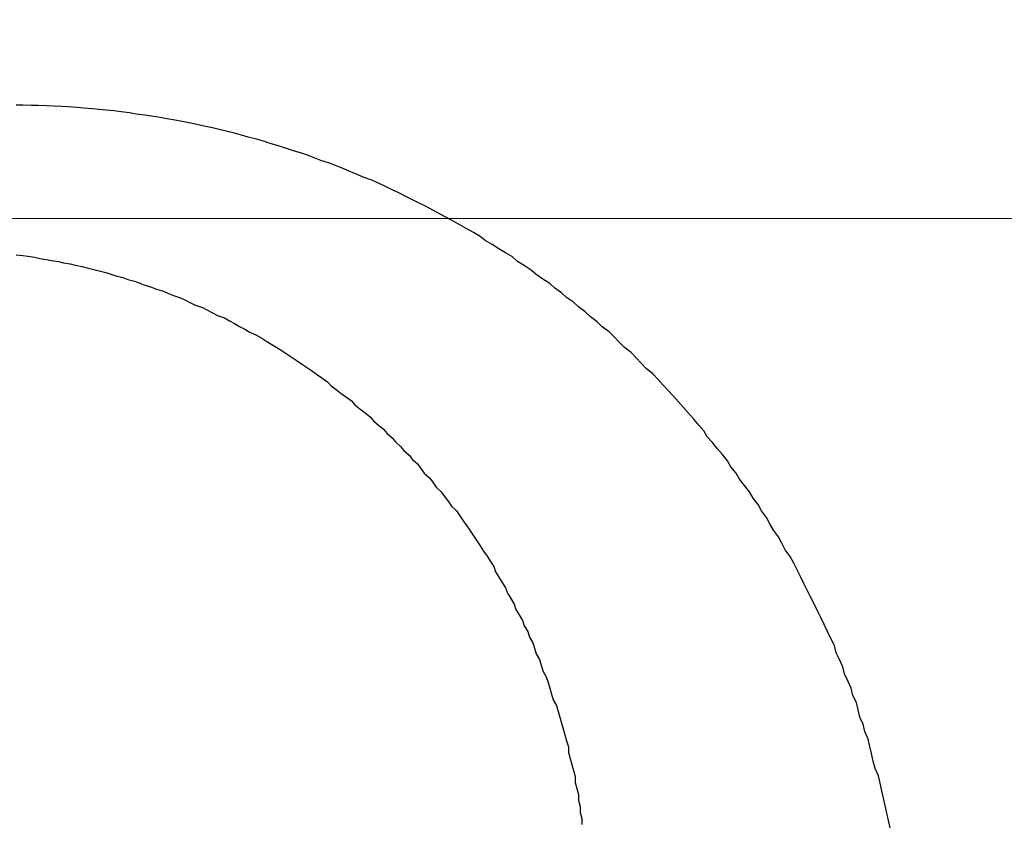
# Model space of a CAD drawing. Header units: millimetres. Extents: x -604189 to 881711, y -381903 to -7297.
# Tile 702 of 1056: x -572290.43 to -572284.62, y -161837.6 to -161832.85. Entities that reach past the tile are written whole.
import ezdxf

# ---------------------------------------------------------------- set-up
doc = ezdxf.new("R2010")
doc.units = ezdxf.units.MM
doc.header["$LTSCALE"] = 100
doc.linetypes.add('0.5_0.5', pattern=[1, 0.5, -0.5])
doc.linetypes.add('ACAD_ISO04W100', pattern=[30.5, 24, -3, 0.5, -3])
doc.layers.get('Defpoints').update_dxf_attribs({"color": 30})
doc.layers.add('OPIS', color=7, linetype='Continuous')
doc.layers.add('strop osie', color=80, linetype='ACAD_ISO04W100', lineweight=5)
doc.styles.get("Standard").update_dxf_attribs({"font": 'romans.shx', "width": 0.5})
doc.dimstyles.new('1 50', dxfattribs={"dimtxt": 150, "dimasz": 80, "dimexe": 1, "dimexo": 1, "dimgap": 20, "dimtad": 1, "dimdec": 0, "dimlfac": 0.1, "dimtxsty": 'Standard', "dimblk": 'ARCHTICK', "dimcen": 200, "dimclrd": 2, "dimadec": 1, "dimazin": 0, "dimtfac": 1, "dimtdec": 0, "dimtmove": 0, "dimatfit": 3, "dimldrblk": 'ARCHTICK', "dimfxl": 120, "dimfxlon": 1, "dimtfill": 1, "dimarcsym": 0})

# ---------------------------------------------------------------- blocks, each defined once
blk = doc.blocks.new('_ArchTick')
at = {"layer": 'strop osie', "color": 0, "const_width": 0.15}
blk.add_lwpolyline([(-0.5, -0.5), (0.5, 0.5)], dxfattribs=at)
blk = doc.blocks.new('*D3294')
at = {"layer": 'Defpoints', "color": 0, "linetype": 'ByBlock', "lineweight": 5, "transparency": 16777216}
for p in [(-595783.1256794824, -159420.3032030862), (-593748.9237513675, -159420.3032030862), (-552118.9352663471, -179940.3025170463)]:
    blk.add_point(p, dxfattribs=at)
at = {"layer": 'OPIS', "color": 0, "linetype": 'Continuous', "lineweight": -2, "transparency": 16777216}
for p, q in [((-595723.1256794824, -159420.3032030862), (-595784.1256794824, -159420.3032030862)), ((-595723.1256794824, -179940.3025170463), (-595784.1256794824, -179940.3025170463))]:
    blk.add_line(p, q, dxfattribs=at)
at = {"layer": 'OPIS', "color": 2, "lineweight": -2, "transparency": 16777216}
blk.add_line((-595783.1256794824, -179940.3025170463), (-595783.1256794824, -159420.3032030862), dxfattribs=at)
at = {"layer": 'OPIS', "color": 2, "linetype": 'ByBlock', "lineweight": -2, "transparency": 16777216, "xscale": 80, "yscale": 80, "zscale": 80}
for p, rotation in [((-595783.1256794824, -159420.3032030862), 90), ((-595783.1256794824, -179940.3025170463), 270)]:
    blk.add_blockref('_ArchTick', p, dxfattribs=dict(at, rotation=rotation))
at = {"layer": 'OPIS', "color": 0, "linetype": 'ByBlock', "lineweight": 13, "transparency": 16777216, "insert": (-595878.1256794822, -169680.302860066), "char_height": 150, "attachment_point": 5, "rotation": 90, "bg_fill": 3, "box_fill_scale": 1.1, "bg_fill_color": 256, "bg_fill_true_color": 13158600, "bg_fill_transparency": 0}
blk.add_mtext('2052', dxfattribs=at)

msp = doc.modelspace()

# ---------------------------------------------------------------- hatches: boundary and pattern name
at = {"layer": 'OPIS', "linetype": 'ByBlock', "lineweight": 9}
h = msp.add_hatch(dxfattribs=at)
h.set_pattern_fill('ANSI37', color=0, scale=120, angle=45)
h.set_pattern_definition([(90, (-306927.9580313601, 32475.80668504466), (-381.0000000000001, 0), []), (180, (-306927.9580313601, 32475.80668504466), (-5.684341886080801e-14, -381), [])])
h.paths.add_polyline_path([(-564958.9143065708, -172987.7848894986), (-564958.9143065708, -172265.2914674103), (-565588.9143065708, -172265.2914415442), (-565588.9143065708, -172265.2914936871), (-565628.9143065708, -172265.2914953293), (-565628.9143065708, -172420.3001867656), (-565928.9143065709, -172420.3001867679), (-565928.9143065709, -172265.2932788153), (-565968.9143065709, -172265.2932771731), (-566598.9143114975, -172265.2932511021), (-566598.9143114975, -172987.7914579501, -0.4142135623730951), (-566255.9776980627, -173330.7280713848, -0.4140519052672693), (-566598.7250230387, -173673.6646325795), (-564960.2012732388, -173673.6557015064, -0.4131148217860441), (-565301.8509200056, -173330.7215029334, -0.4142135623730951)])
h.paths.add_polyline_path([(-563317.8525005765, -172270.2851437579), (-563958.9143016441, -172270.2851174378), (-563958.9143016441, -172270.2851695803), (-563998.9143016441, -172270.2851712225), (-563998.9143016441, -172420.300186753), (-564288.9143065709, -172420.3001867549), (-564288.9143065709, -172265.2914953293), (-564328.9143065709, -172265.2914936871), (-564958.9143065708, -172265.2914676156), (-564958.9143065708, -172987.7848894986, -0.4142135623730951), (-564615.977693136, -173330.7215029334, -0.4140519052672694), (-564958.725018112, -173673.658064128), (-563319.8685791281, -173673.6587586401, -0.412492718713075), (-563660.7891140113, -173330.7280713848, -0.4142135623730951), (-563317.8525005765, -172987.7914579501)])
h.paths.add_polyline_path([(-562443.9214175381, -172420.3001867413), (-562658.9143016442, -172420.3001867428), (-562658.9143016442, -172270.2851712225), (-562698.9143016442, -172270.2851695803), (-563317.8525005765, -172270.2851439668), (-563317.8525005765, -172987.7914579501, -0.4142135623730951), (-562974.9158871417, -173330.7280713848, -0.4140519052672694), (-563317.6632121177, -173673.6646325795), (-562443.920764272, -173685.5043484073)])
h.paths.add_polyline_path([(-562030.3966856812, -172946.8352660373, -0.3302140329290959), (-561835.8206123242, -172684.3399953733, -0.1552679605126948), (-561986.9735190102, -172216.9478224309, -0.443865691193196), (-562283.9735190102, -172485.5944304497), (-562283.9735190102, -172198.9478224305), (-562289.8235190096, -172198.9478224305), (-562289.8235190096, -172161.1478224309), (-562318.9235190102, -172161.1478224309), (-562318.9235190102, -172420.3001867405), (-562443.9214175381, -172420.3001867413), (-562443.9207614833, -173690.9055166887), (-562060.9282369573, -173690.694118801), (-562060.9282369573, -173828.8030188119), (-561442.163021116, -173828.8030188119), (-561440.5975051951, -173828.041360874), (-561440.5975051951, -173828.8030188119), (-560917.6141724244, -173828.8030188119), (-560910.3063683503, -172420.3001867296), (-561118.9235190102, -172420.3001867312), (-561118.9235190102, -172161.1478224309), (-561141.4235190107, -172161.1478224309), (-561141.4235190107, -172207.9478224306), (-561147.2735190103, -172207.9478224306), (-561147.2735190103, -173026.4976973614, -0.1062812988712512), (-561482.372780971, -172966.0638646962, -0.9655282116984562)])
h.paths.add_polyline_path([(-569358.9142444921, -172147.2978563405), (-569368.9142444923, -172147.2978563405), (-569368.9142444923, -172152.2978563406), (-569358.9142444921, -172420.3001867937)], flags=16)
h.paths.add_polyline_path([(-569434.4142444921, -172167.5659421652), (-569436.6843403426, -172167.0367815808, -0.3486230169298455), (-569444.4142444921, -172157.2978563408, -0.4142135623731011), (-569434.4142444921, -172147.2978563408), (-569432.9142444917, -172147.2978563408), (-569432.9142444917, -172137.2978563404), (-569412.9142444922, -172137.2978563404), (-569412.9142444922, -172095.2978563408), (-569358.9142444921, -172095.2978563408), (-569358.9142444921, -172147.2978563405), (-569368.9142444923, -172152.2978563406)], flags=16)
h.paths.add_polyline_path([(-569444.4142444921, -172157.2978563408, -1), (-569424.4142444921, -172157.2978563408, -0.4142135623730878), (-569434.4142444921, -172167.2978563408), (-569434.4142444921, -172167.5659421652), (-569432.1440984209, -172167.0367698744, -0.482995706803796)], flags=16)
h.paths.add_polyline_path([(-570317.7644754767, -172888.1591797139, -1), (-569769.0658939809, -172888.1591797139, -1)], flags=16)
h.paths.add_polyline_path([(-566598.9143114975, -172265.2932508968), (-567228.9143065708, -172265.2932250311), (-567228.9143065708, -172265.2932771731), (-567268.9143065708, -172265.2932788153), (-567268.9143065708, -172420.3001867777), (-567568.9143065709, -172420.30018678), (-567568.9143065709, -172265.2914953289), (-567608.9143065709, -172265.2914936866), (-568238.9143114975, -172265.2914676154), (-568238.9143114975, -172987.7884564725, -0.4142135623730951), (-567895.9776980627, -173330.7250699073, -1), (-568581.8509249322, -173330.7250699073, -0.4142135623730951), (-568238.9143114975, -172987.7884564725), (-568238.9143114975, -172265.2914674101), (-568868.9143065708, -172265.2914415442), (-568868.9143065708, -172265.2914936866), (-568908.9143065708, -172265.2914953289), (-568908.9143065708, -172420.3001867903), (-569233.9140766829, -172420.3001867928), (-569233.913350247, -173827.2149141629), (-569188.9292283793, -173827.1900845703), (-569188.9292968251, -173694.6285150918), (-566598.7250230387, -173673.6646325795, -0.4143752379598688), (-566941.8509249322, -173330.7280713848, -0.4142135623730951), (-566598.9143114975, -172987.7914579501)])
h.paths.add_polyline_path([(-572120.7860790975, -158265.6152838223), (-571320.7905294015, -158262.9468634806), (-571633.0050704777, -158577.2511857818, -0.2970680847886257), (-571469.4556870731, -158828.2310930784, -0.4196947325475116), (-571748.9288537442, -159102.532531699), (-571748.9288537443, -159611.0589532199), (-571275.7133319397, -159611.0589532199), (-571214.4288537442, -159611.0589532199), (-571192.4288537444, -159611.0589532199), (-571148.4288537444, -159611.0589532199), (-571148.4288537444, -159601.0589532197), (-571085.4288537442, -159601.0589532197), (-570335.9416322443, -159605.1090561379), (-570335.9416322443, -159420.3032027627), (-569233.9207890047, -159420.3032027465), (-569233.9214720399, -158097.4441001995), (-574223.9214795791, -158097.4441001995), (-574223.9207965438, -159420.3032028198), (-573158.9288537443, -159420.3032028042), (-573158.9288537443, -159611.0589532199), (-573086.9288537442, -159611.0589532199), (-572477.4288537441, -159612.0718331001), (-572477.4288537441, -159611.0589532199), (-572455.4288537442, -159611.0589532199), (-572411.4288537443, -159611.0589532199), (-572411.4288537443, -159601.0589532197), (-572348.4288537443, -159601.0589532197), (-571748.9288537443, -159603.4504114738), (-571748.9288537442, -159102.532531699, -0.4087535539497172), (-572018.1542685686, -158828.2310930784, -0.3342149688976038), (-571819.7866913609, -158564.6133536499)])
h.paths.add_polyline_path([(-571515.0355093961, -159592.3663121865), (-571515.3385869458, -159252.6665838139), (-571963.1146706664, -159253.0660862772), (-571962.8115931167, -159592.7658146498)], flags=24)
h.paths.add_polyline_path([(-571705.061418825, -158166.8813920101), (-571705.061418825, -157654.1194872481), (-571945.061418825, -157654.1194872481), (-571945.061418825, -158166.8813920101)], flags=9)
h.paths.add_polyline_path([(-563090.3580491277, -172828.2201505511), (-563090.6670786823, -172481.8492106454), (-563538.4431624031, -172482.2487131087), (-563538.1341328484, -172828.6196530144)], flags=9)
h.paths.add_polyline_path([(-561529.7772123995, -172649.9896795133), (-561530.0862419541, -172303.6187396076), (-561977.8623256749, -172304.0182420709), (-561977.5532961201, -172650.3891819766)], flags=25)
h.paths.add_polyline_path([(-561455.9618352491, -173757.5307502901), (-561455.9618352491, -174270.2926550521), (-561215.9618352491, -174270.2926550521), (-561215.9618352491, -173757.5307502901)], flags=9)
h.paths.add_polyline_path([(-569817.1509541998, -172584.6423816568), (-569817.4540317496, -172244.9426532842), (-570265.2301154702, -172245.3421557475), (-570264.9270379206, -172585.0418841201)], flags=24)
h.paths.add_polyline_path([(-570193.4151847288, -172731.4925130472), (-570193.4151847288, -173044.8258463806), (-569893.4151847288, -173044.8258463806), (-569893.4151847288, -172731.4925130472)], flags=8)
h.paths.add_polyline_path([(-570746.5628032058, -173757.5307502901), (-570746.5628032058, -174270.2926550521), (-570506.5628032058, -174270.2926550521), (-570506.5628032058, -173757.5307502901)], flags=9)
h.paths.add_polyline_path([(-570778.7826448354, -172791.6893182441), (-570246.6397876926, -172791.6893182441), (-570246.6397876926, -172566.6893182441), (-570778.7826448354, -172566.6893182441)], flags=24)
h.paths.add_polyline_path([(-572214.9647182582, -173241.7514042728), (-569885.6790039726, -173241.7514042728), (-569885.6790039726, -172973.8942614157), (-572214.9647182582, -172973.8942614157)], flags=24)
edge = h.paths.add_edge_path()
edge.add_line((-569358.9141799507, -172220.2973132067), (-569358.9142444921, -171970.3001866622))
edge.add_line((-569358.9142444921, -171970.3001866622), (-572181.9014659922, -171970.3001866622))
edge.add_line((-572181.9014659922, -171970.3001866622), (-572181.9014659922, -172095.2978563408))
edge.add_line((-572181.9014659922, -172095.2978563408), (-572109.9014659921, -172095.2978563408))
edge.add_line((-572109.901465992, -172095.2978563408), (-572048.6169877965, -172095.2978563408))
edge.add_line((-572048.6169877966, -172095.2978563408), (-571561.6859441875, -172095.2978563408))
edge.add_line((-571561.6859441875, -172095.2978563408), (-571500.401465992, -172095.2978563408))
edge.add_line((-571500.401465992, -172095.2978563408), (-571478.4014659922, -172095.2978563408))
edge.add_line((-571478.4014659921, -172095.2978563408), (-571456.4014659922, -172095.2978563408))
edge.add_line((-571456.4014659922, -172095.2978563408), (-571395.116987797, -172095.2978563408))
edge.add_line((-571395.1169877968, -172095.2978563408), (-570908.1987226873, -172095.2978563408))
edge.add_line((-570908.1987226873, -172095.2978563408), (-570846.9142444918, -172095.2978563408))
edge.add_line((-570846.9142444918, -172095.2978563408), (-570774.9142444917, -172095.2978563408))
edge.add_line((-570774.9142444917, -172095.2978563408), (-570728.914244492, -172095.2978563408))
edge.add_line((-570728.914244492, -172095.2978563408), (-570728.914244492, -172085.2978563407))
edge.add_line((-570728.914244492, -172085.2978563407), (-570665.9142444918, -172085.2978563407))
edge.add_line((-570665.9142444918, -172085.2978563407), (-569465.9142444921, -172095.2978563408))
edge.add_line((-569465.9142444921, -172095.2978563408), (-570268.58095748, -172095.2978563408))
edge.add_line((-570268.58095748, -172095.2978563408), (-570268.58095748, -172119.7978563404))
edge.add_line((-570268.58095748, -172119.7978563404), (-570197.58095748, -172119.7978563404))
edge.add_line((-570197.5809574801, -172119.7978563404), (-569593.1987226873, -172119.7978563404))
edge.add_line((-569593.1987226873, -172119.7978563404), (-569516.9142444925, -172119.7978563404))
edge.add_line((-569516.9142444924, -172119.7978563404), (-569516.9142444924, -172139.7978563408))
edge.add_line((-569516.9142444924, -172139.7978563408), (-569593.1987226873, -172139.7978563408))
edge.add_line((-569593.1987226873, -172139.7978563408), (-570228.9142444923, -172139.7978563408))
edge.add_line((-570228.9142444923, -172139.7978563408), (-570268.5809574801, -172139.7978563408))
edge.add_line((-570268.58095748, -172139.7978563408), (-570268.58095748, -172147.2978563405))
edge.add_line((-570268.58095748, -172147.2978563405), (-570288.58095748, -172147.2978563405))
edge.add_line((-570288.58095748, -172147.2978563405), (-570367.5809574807, -172147.2978563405))
edge.add_arc((-570667.4142444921, -172157.2978563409), 300.0000000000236, -95.73917047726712, 1.9102131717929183, ccw=False)
edge.add_line((-570697.4142444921, -172455.7940874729), (-570697.4142444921, -172167.5659421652))
edge.add_line((-570697.4142444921, -172167.5659421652), (-570772.914244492, -172149.9668508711))
edge.add_line((-570772.9142444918, -172149.9668508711), (-570772.9142444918, -172147.2978563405))
edge.add_line((-570772.9142444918, -172147.2978563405), (-570846.9142444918, -172147.2978563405))
edge.add_line((-570846.9142444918, -172147.2978563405), (-570908.1987226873, -172147.2978563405))
edge.add_line((-570908.1987226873, -172147.2978563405), (-571395.116987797, -172147.2978563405))
edge.add_line((-571395.1169877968, -172147.2978563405), (-571456.4014659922, -172147.2978563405))
edge.add_line((-571456.4014659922, -172147.2978563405), (-571478.4014659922, -172147.2978563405))
edge.add_line((-571478.4014659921, -172147.2978563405), (-571500.401465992, -172147.2978563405))
edge.add_line((-571500.401465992, -172147.2978563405), (-571561.6859441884, -172147.2978563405))
edge.add_line((-571561.6859441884, -172147.2978563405), (-572048.6169877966, -172147.2978563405))
edge.add_line((-572048.6169877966, -172147.2978563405), (-572109.901465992, -172147.2978563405))
edge.add_line((-572109.901465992, -172147.2978563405), (-572181.9014659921, -172147.2978563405))
edge.add_line((-572181.9014659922, -172147.2978563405), (-572181.9014659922, -172420.3001868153))
edge.add_line((-572181.9014659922, -172420.3001868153), (-572288.9299548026, -172420.3001868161))
edge.add_line((-572288.9299548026, -172420.3001868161), (-572288.929227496, -173828.9011713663))
edge.add_line((-572288.929227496, -173828.9011713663), (-569233.9133502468, -173827.2149141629))
edge.add_line((-569233.913350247, -173827.2149141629), (-569233.914179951, -172220.2971755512))
edge.add_line((-569233.914179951, -172220.2971755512), (-569358.9141799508, -172220.2973132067))
at = {"layer": 'OPIS', "linetype": 'ByBlock', "lineweight": 15}
h = msp.add_hatch(dxfattribs=at)
h.set_pattern_fill('ANSI37', color=0, scale=80, angle=45)
h.set_pattern_definition([(90, (-306927.9580313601, 32475.80668504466), (-254, 0), []), (180, (-306927.9580313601, 32475.80668504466), (-2.842170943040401e-14, -254), [])])
h.paths.add_polyline_path([(-559745.6161100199, -168470.3032024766), (-559845.6161100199, -168470.3032024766), (-559845.6161100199, -168410.3032024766), (-559745.6161100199, -168410.3032024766), (-559745.6161100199, -168350.3032024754), (-560845.6161100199, -168350.3032024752), (-560845.6161100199, -168410.3032024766), (-560745.6161100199, -168410.3032024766), (-560745.6161100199, -168470.3032012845, 0.2679491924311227), (-560295.6161100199, -169249.7260646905), (-560295.6161100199, -169481.1843664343, -0.4142135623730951), (-559952.679496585, -169824.120979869, -1), (-560638.5527234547, -169824.120979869, -0.4142135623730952), (-560295.6161100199, -169481.1843664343), (-560295.6161100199, -169249.7260646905, -0.2679491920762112), (-560745.6161100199, -168470.3032024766), (-560845.6161100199, -168470.3032024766), (-560845.6161100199, -168350.3032024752), (-561118.9235190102, -168350.3032024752), (-561118.9235190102, -172095.2911930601), (-559553.9215853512, -172095.2895769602), (-559553.9235190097, -168350.3032024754), (-559745.6161100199, -168350.3032024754)])
h.paths.add_polyline_path([(-560989.2376061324, -171970.288247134), (-560989.2376061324, -171369.430226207), (-560514.2381094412, -171369.430226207, -0.414231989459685), (-560506.2376061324, -171377.4302261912), (-560506.2376061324, -171961.4357456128, -0.4033744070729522), (-560513.9404865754, -171969.430226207), (-560989.2376061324, -171969.430226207), (-560998.9235190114, -171970.2882576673)], flags=16)
h.paths.add_polyline_path([(-560569.2376061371, -171447.4302262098), (-560569.2376061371, -171891.4302261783, -0.4142091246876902), (-560619.236848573, -171941.4302261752), (-560824.2356551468, -171941.4317791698, -0.4142249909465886), (-560874.2376061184, -171891.4317792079), (-560874.2376061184, -171447.4317791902, -0.414209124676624), (-560824.2383636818, -171397.4317791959), (-560619.2379849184, -171397.4302262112, -0.4142157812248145)], flags=0)
h.paths.add_polyline_path([(-560754.7375530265, -171692.2716603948), (-560768.2641296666, -171689.5342037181), (-560778.5199272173, -171674.0913920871), (-560777.5795804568, -171669.4329859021), (-560791.3375897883, -171669.4329859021), (-560788.5131344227, -171683.4206110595), (-560780.6180557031, -171695.3108449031), (-560768.7278218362, -171703.2059236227), (-560754.7375530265, -171706.0309128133)], flags=0)
h.paths.add_polyline_path([(-560926.5376061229, -171669.4318821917), (-560944.0375424, -171669.4318821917), (-560944.0375656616, -171669.4319383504), (-560938.9119343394, -171681.8063070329), (-560926.5376061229, -171686.9319216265)], flags=0)
h.paths.add_polyline_path([(-559553.9256077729, -164304.9199334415), (-559553.9257237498, -164080.3032024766), (-560998.9235190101, -164080.3032024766), (-560998.9235190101, -164130.3032024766), (-561051.7577915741, -164130.3032024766), (-561051.7577915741, -164230.3032024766), (-561112.4092213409, -164230.3032024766), (-561118.2586250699, -165128.2363375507), (-561111.7577915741, -165130.3032024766), (-561051.7577915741, -165130.3032024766), (-561051.7577915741, -165230.3032024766), (-560998.9235190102, -165230.3032024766), (-560998.9235190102, -165930.3032024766), (-560968.9235190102, -165930.3032024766), (-559691.7577915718, -165930.3032024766), (-559691.7577915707, -166884.9243748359, -0.259770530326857), (-560368.4682804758, -166480.3032024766), (-560576.7807520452, -166480.3032024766, -0.694758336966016), (-561118.9235190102, -166682.1405338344), (-561118.9235190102, -167150.3032024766), (-559553.9241386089, -167150.3032024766), (-559553.9248654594, -165742.585297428, -0.5017221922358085), (-560517.8868577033, -165023.7527259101, -0.5017218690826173)])
h.paths.add_polyline_path([(-561051.7577915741, -166930.3032024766), (-561051.7577915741, -167030.3032024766), (-561111.7577915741, -167030.3032024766), (-561111.7577915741, -166930.3032024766)], flags=16)
h.paths.add_polyline_path([(-559553.9256077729, -164304.9199334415, 0.5017218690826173), (-560517.8868577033, -165023.7527259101, 0.5017221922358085), (-559553.9248654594, -165742.585297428)], flags=17)
h.paths.add_polyline_path([(-559017.8868577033, -165023.7527259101, 0.33180453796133), (-559553.9256077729, -164304.9199334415), (-559553.9248654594, -165742.585297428, 0.3318042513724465)], flags=17)
h.paths.add_polyline_path([(-558393.9200833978, -165930.3032024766), (-559553.9247685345, -165930.3032024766), (-559553.9242005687, -167030.3032024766), (-558393.9200942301, -167030.3032024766)])
edge = h.paths.add_edge_path(flags=16)
edge.add_ellipse((-558869.2566984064, -166529.0580654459), major_axis=(2.33638112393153e-10, 174.9447289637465), ratio=0.8356079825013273, start_angle=6.87805368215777e-11, end_angle=180.0000000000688, ccw=False)
edge.add_line((-558869.0232696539, -166354.0888963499), (-558868.836504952, -166354.1133364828))
edge.add_line((-558868.836504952, -166354.1133364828), (-558551.7582386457, -166354.1133364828))
edge.add_ellipse((-558534.0421207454, -166361.1263127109), major_axis=(1.578276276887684e-10, 22.06819898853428), ratio=0.9052568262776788, start_angle=4.525873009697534e-10, end_angle=83.73181263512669, ccw=False)
edge.add_line((-558534.0421207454, -166339.0581137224), (-558415.4419104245, -166339.0581137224))
edge.add_line((-558415.4419104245, -166339.0581137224), (-558415.4419104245, -166719.0580171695))
edge.add_line((-558415.4419104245, -166719.0580171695), (-558534.0421207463, -166719.0580171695))
edge.add_ellipse((-558534.0421207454, -166696.9898181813), major_axis=(-9.316365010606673e-11, 22.06819898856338), ratio=0.9052568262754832, start_angle=108.52911588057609, end_angle=179.9999999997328, ccw=False)
edge.add_line((-558552.9839264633, -166704.0027944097), (-558869.2566984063, -166704.0027944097))
edge = h.paths.add_edge_path(flags=16)
edge.add_ellipse((-558655.1487148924, -165473.0705364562), major_axis=(119.5767030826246, 1.723256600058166e-10), ratio=0.975461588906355, start_angle=134.5349298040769, end_angle=225.4650701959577, ccw=False)
edge.add_ellipse((-558571.3619097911, -165553.0941291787), major_axis=(-236.827797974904, 1.618752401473e-10), ratio=0.9754615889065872, start_angle=293.07705923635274, end_angle=315.06458527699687, ccw=False)
edge.add_ellipse((-558581.1213964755, -165519.0636714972), major_axis=(-200.9624097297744, 7.266916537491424e-10), ratio=0.9754615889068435, start_angle=268.86913223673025, end_angle=294.4160171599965, ccw=False)
edge.add_line((-558577.1551853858, -165323.0707420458), (-558434.7252434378, -165323.0707420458))
edge.add_line((-558434.7252434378, -165323.0707420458), (-558434.7252434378, -165623.0703308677))
edge.add_line((-558434.7252434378, -165623.0703308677), (-558577.1551853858, -165623.0703308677))
edge.add_ellipse((-558581.1213964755, -165427.0774014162), major_axis=(200.9624097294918, 2.879599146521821e-09), ratio=0.9754615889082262, start_angle=245.5839828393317, end_angle=271.13086776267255, ccw=False)
edge.add_ellipse((-558571.3619097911, -165393.046943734), major_axis=(-236.8277979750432, 3.584351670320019e-09), ratio=0.9754615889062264, start_angle=404.9354147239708, end_angle=426.922940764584, ccw=False)
h.paths.add_polyline_path([(-559691.7577915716, -166075.3032024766), (-560476.9877034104, -166075.3032024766, 0.1316524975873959), (-560368.4682804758, -166480.3032024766), (-559691.7577915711, -166480.3032024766)], flags=17)
h.paths.add_polyline_path([(-560476.9877034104, -166075.3032024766), (-559691.7577915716, -166075.3032024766), (-559691.7577915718, -165930.3032024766), (-560991.7577915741, -165930.3032024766), (-561051.7577915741, -165930.3032024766), (-561051.7577915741, -166030.3032024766), (-561118.9235190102, -166030.3032024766), (-561118.9235190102, -166278.4658711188, -0.6947583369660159), (-560576.7807520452, -166480.3032024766), (-560368.4682804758, -166480.3032024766, -0.1316524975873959)], flags=17)
h.paths.add_polyline_path([(-571773.9196684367, -161590.5432565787), (-574108.1879162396, -161590.5432565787), (-574098.9170815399, -166615.285913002), (-571773.9196684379, -166615.2837088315)])
h.paths.add_polyline_path([(-559933.2162586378, -164919.2007402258), (-558639.202616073, -164919.2007402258), (-558639.202616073, -164793.3398943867), (-559933.2162586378, -164793.3398943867)], flags=25)
h.paths.add_polyline_path([(-560038.719658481, -166687.5881427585), (-559732.989781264, -166687.5881427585), (-559732.989781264, -166284.589507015), (-560038.719658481, -166284.589507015)], flags=25)
h.paths.add_polyline_path([(-559928.8712601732, -165007.0997852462), (-559413.7498413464, -165007.0997852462), (-559413.7498413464, -164907.7600853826), (-559928.8712601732, -164907.7600853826)], flags=9)
h.paths.add_polyline_path([(-559933.2162586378, -164919.2007402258), (-558639.202616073, -164919.2007402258), (-558639.202616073, -164793.3398943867), (-559933.2162586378, -164793.3398943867)], flags=25)
h.paths.add_polyline_path([(-560330.8591690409, -165014.5780607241), (-559994.1824978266, -165014.5780607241), (-559994.1824978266, -164899.1947046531), (-560330.8591690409, -164899.1947046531)], flags=24)
h.paths.add_polyline_path([(-560290.2042675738, -164902.8369156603), (-560108.3543357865, -164902.8369156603), (-560108.3543357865, -164804.8069020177), (-560290.2042675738, -164804.8069020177)], flags=24)
h.paths.add_polyline_path([(-560498.8655587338, -166997.3416182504), (-559983.7441399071, -166997.3416182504), (-559983.7441399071, -166898.0019183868), (-560498.8655587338, -166898.0019183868)], flags=24)
h.paths.add_polyline_path([(-560498.7903662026, -166887.3416182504), (-559655.723517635, -166887.3416182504), (-559655.723517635, -166788.0019183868), (-560498.7903662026, -166788.0019183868)], flags=24)
h.paths.add_polyline_path([(-560900.8534676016, -167004.8198937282), (-560564.1767963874, -167004.8198937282), (-560564.1767963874, -166889.4365376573), (-560900.8534676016, -166889.4365376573)], flags=24)
h.paths.add_polyline_path([(-560860.1985661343, -166893.0787486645), (-560678.3486343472, -166893.0787486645), (-560678.3486343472, -166795.0487350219), (-560860.1985661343, -166795.0487350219)], flags=24)
h.paths.add_polyline_path([(-560525.1680517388, -170610.564048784), (-560010.046632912, -170610.564048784), (-560010.046632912, -170511.2243489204), (-560525.1680517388, -170511.2243489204)], flags=24)
h.paths.add_polyline_path([(-560529.5130502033, -170522.6650037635), (-559444.3070474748, -170522.6650037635), (-559444.3070474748, -170396.8041579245), (-560529.5130502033, -170396.8041579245)], flags=9)
h.paths.add_polyline_path([(-560927.1559606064, -170618.0423242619), (-560590.4792893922, -170618.0423242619), (-560590.4792893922, -170502.6589681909), (-560927.1559606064, -170502.6589681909)], flags=24)
h.paths.add_polyline_path([(-560886.5010591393, -170506.3011791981), (-560704.6511273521, -170506.3011791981), (-560704.6511273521, -170408.2711655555), (-560886.5010591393, -170408.2711655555)], flags=24)
h.paths.add_polyline_path([(-560065.2995097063, -168940.3582355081), (-560065.2995097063, -168600.6583719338), (-560513.0757716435, -168600.6583719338), (-560513.0757716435, -168940.3582355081)], flags=24)
h.paths.add_polyline_path([(-559111.5255700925, -164087.3862790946), (-558760.9895609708, -164087.3862790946), (-558760.8153572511, -164093.1915990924), (-558760.6442690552, -164098.9970114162), (-558760.4762936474, -164104.8025143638), (-558760.311428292, -164110.6081062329), (-558760.1496702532, -164116.4137853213), (-558759.9910167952, -164122.2195499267), (-558759.8354651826, -164128.0253983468), (-558759.6830126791, -164133.8313288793), (-558759.5336565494, -164139.637339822), (-558759.3873940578, -164145.4434294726), (-558759.2442224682, -164151.2495961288), (-558759.1041390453, -164157.0558380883), (-558758.9671410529, -164162.8621536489), (-558758.8332257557, -164168.6685411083), (-558758.7023903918, -164174.4749987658), (-558758.5746316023, -164180.2815249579), (-558758.449945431, -164186.0881180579), (-558758.3283278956, -164191.894776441), (-558758.2097750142, -164197.7014984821), (-558758.0942828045, -164203.5082825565), (-558757.9818472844, -164209.3151270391), (-558757.8724644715, -164215.122030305), (-558757.7661303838, -164220.9289907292), (-558757.6628410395, -164226.7360066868), (-558757.5625924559, -164232.543076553), (-558757.465380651, -164238.3501987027), (-558757.3712016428, -164244.1573715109), (-558757.280051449, -164249.9645933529), (-558757.1919260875, -164255.7718626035), (-558757.1068269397, -164261.5791776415), (-558757.0247768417, -164267.3865368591), (-558756.9458039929, -164273.1939386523), (-558756.8699365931, -164279.0013814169), (-558756.7972028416, -164284.8088635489), (-558756.7276309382, -164290.6163834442), (-558756.6612490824, -164296.4239394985), (-558756.5980854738, -164302.2315301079), (-558756.538168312, -164308.0391536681), (-558756.4815257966, -164313.8468085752), (-558756.428186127, -164319.6544932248), (-558756.378177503, -164325.4622060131), (-558756.3315281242, -164331.2699453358), (-558756.2882661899, -164337.0777095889), (-558756.2484123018, -164342.8854971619), (-558756.2118123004, -164348.6933063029), (-558756.1781372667, -164354.5011351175), (-558756.1470506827, -164360.3089817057), (-558756.118216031, -164366.1168441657), (-558756.0912967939, -164371.9247205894), (-558756.0659564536, -164377.7326090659), (-558756.0418698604, -164383.5405076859), (-558756.020087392, -164389.3484147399), (-558756.0043309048, -164395.1563287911), (-558755.9986291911, -164400.9642483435), (-558756.0068838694, -164406.7721692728), (-558756.0312700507, -164412.5800526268), (-558756.07271858, -164418.3878345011), (-558756.1321328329, -164424.1954502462), (-558756.2103313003, -164430.0028346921), (-558756.3077929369, -164435.8099197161), (-558756.4249118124, -164441.6166365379), (-558756.56208221, -164447.4229163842), (-558756.7197080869, -164453.2286922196), (-558756.8982068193, -164459.0338994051), (-558757.0979967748, -164464.8384734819), (-558757.3196509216, -164470.6423335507), (-558757.5650878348, -164476.4452559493), (-558757.8369189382, -164482.2469435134), (-558758.1377613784, -164488.0470984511), (-558758.4702322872, -164493.8454227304), (-558758.8369487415, -164499.641617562), (-558759.2405278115, -164505.4353840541), (-558759.683801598, -164511.2263908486), (-558760.1745479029, -164517.0135602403), (-558760.7254901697, -164522.7950675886), (-558761.3495662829, -164528.5690505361), (-558762.0602521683, -164534.3333201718), (-558762.8741678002, -164540.0837993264), (-558763.8090699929, -164545.8157213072), (-558764.8827421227, -164551.5242709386), (-558766.1164650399, -164557.2013250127), (-558767.5383135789, -164562.8323429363), (-558769.1771368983, -164568.4020215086), (-558771.0624745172, -164573.8941150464), (-558773.2333382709, -164579.2799865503), (-558775.7350893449, -164584.5205328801), (-558778.6098310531, -164589.5655100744), (-558781.8966017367, -164594.3535509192), (-558785.6282302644, -164598.7982282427), (-558789.8078563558, -164602.826711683), (-558794.3738144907, -164606.4129228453), (-558799.2553325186, -164609.5564230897), (-558804.3822033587, -164612.2836036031), (-558809.6944669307, -164614.6285336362), (-558815.1427562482, -164616.6300192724), (-558820.6944104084, -164618.3259167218), (-558826.3252392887, -164619.7534527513), (-558832.0111829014, -164620.9495542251), (-558837.7321512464, -164621.9497702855), (-558843.4789768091, -164622.7860880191), (-558849.2443624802, -164623.4898845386), (-558855.0211430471, -164624.0920243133), (-558860.8051870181, -164624.6115810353), (-558866.5953955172, -164625.055805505), (-558872.3907899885, -164625.4310894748), (-558878.1903844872, -164625.743579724), (-558883.9931910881, -164625.9992237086), (-558889.7982211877, -164626.2038978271), (-558895.6044885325, -164626.363477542), (-558901.4112930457, -164626.4837368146), (-558907.218490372, -164626.5702524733), (-558913.0259999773, -164626.628578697), (-558918.8337414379, -164626.6642697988), (-558924.6416353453, -164626.6828819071), (-558930.4496029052, -164626.6899724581), (-558936.2575655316, -164626.6910989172), (-558941.5210806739, -164626.6903250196), (-558946.784686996, -164626.6851948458), (-558952.0482765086, -164626.6715040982), (-558957.3117412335, -164626.6450484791), (-558962.5749732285, -164626.6016236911), (-558967.8378644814, -164626.5370254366), (-558973.1003070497, -164626.4470494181), (-558978.3621929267, -164626.327491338), (-558983.623344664, -164626.1741630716), (-558988.8833068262, -164625.9829411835), (-558994.1415544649, -164625.7497184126), (-558999.3975626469, -164625.4703874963), (-559004.6507223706, -164625.1407190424), (-559009.9000883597, -164624.7559951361), (-559015.1446280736, -164624.3113759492), (-559020.383296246, -164623.8020225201), (-559025.6144415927, -164623.2197483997), (-559030.8339990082, -164622.5429768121), (-559036.0368543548, -164621.7474568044), (-559041.2162301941, -164620.8116522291), (-559046.3637540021, -164619.7132486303), (-559051.4663260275, -164618.4241014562), (-559056.5084361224, -164616.9151618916), (-559061.4696597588, -164615.1595941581), (-559066.3259003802, -164613.1305521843), (-559071.043287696, -164610.7989356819), (-559075.5827491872, -164608.1365521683), (-559079.8941771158, -164605.1210946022), (-559083.9247258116, -164601.7376980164), (-559087.6216330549, -164597.9953803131), (-559090.9448461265, -164593.9181235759), (-559093.905066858, -164589.5658837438), (-559096.5268067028, -164585.0029903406), (-559098.839061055, -164580.2752933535), (-559100.8727000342, -164575.4216897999), (-559102.6616087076, -164570.4717443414), (-559104.2380765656, -164565.4503698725), (-559105.6249958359, -164560.373204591), (-559106.8432046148, -164555.25295758), (-559107.9147217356, -164550.0998961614), (-559108.860326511, -164544.922711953), (-559109.6946594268, -164539.7262354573), (-559110.4308262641, -164534.5143318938), (-559111.0819328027, -164529.2908664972), (-559111.6604678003, -164524.0592782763), (-559112.1764519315, -164518.821301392), (-559112.6392888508, -164513.5782437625), (-559113.0583822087, -164508.3314133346), (-559113.4419822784, -164503.0819487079), (-559113.7937258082, -164497.8303110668), (-559114.1160961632, -164492.5767922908), (-559114.4115767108, -164487.3216842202), (-559114.6824769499, -164482.0652556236), (-559114.9304109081, -164476.8076828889), (-559115.1568187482, -164471.5491193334), (-559115.363140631, -164466.2897182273), (-559115.550665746, -164461.0296194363), (-559115.7200793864, -164455.7689092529), (-559115.8719158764, -164450.5076605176), (-559116.0067095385, -164445.2459460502), (-559116.1249455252, -164439.9838354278), (-559116.2269123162, -164434.7213849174), (-559116.3128492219, -164429.4586475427), (-559116.3829955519, -164424.1956762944), (-559116.4376654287, -164418.9325229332), (-559116.4774722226, -164413.6692342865), (-559116.5031041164, -164408.4058559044), (-559116.5152492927, -164403.1424333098), (-559116.5149806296, -164397.8790047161), (-559116.5049097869, -164392.6155788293), (-559116.4880331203, -164387.3521571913), (-559116.4673469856, -164382.0887412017), (-559116.4453065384, -164376.8253323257), (-559116.4222021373, -164371.5619319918), (-559116.3977829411, -164366.2985416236), (-559116.3717981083, -164361.0351626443), (-559116.3439967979, -164355.7717964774), (-559116.3141281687, -164350.5084445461), (-559116.2819413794, -164345.2451082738), (-559116.2471855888, -164339.9817890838), (-559116.2096554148, -164334.7184883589), (-559116.1693273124, -164329.4552073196), (-559116.1262231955, -164324.1919471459), (-559116.0803649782, -164318.9287090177), (-559116.0317745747, -164313.665494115), (-559115.9804738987, -164308.4023036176), (-559115.9264848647, -164303.1391387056), (-559115.8698293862, -164297.8760005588), (-559115.8105293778, -164292.6128903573), (-559115.7486067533, -164287.3498092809), (-559115.6840834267, -164282.0867585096), (-559115.6169813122, -164276.8237392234), (-559115.5473223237, -164271.5607526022), (-559115.4751283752, -164266.2977998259), (-559115.400421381, -164261.0348820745), (-559115.3232232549, -164255.7720005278), (-559115.2435514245, -164250.5091563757), (-559115.1614053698, -164245.2463508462), (-559115.0767800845, -164239.9835851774), (-559114.9896705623, -164234.7208606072), (-559114.900071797, -164229.4581783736), (-559114.8079787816, -164224.1955397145), (-559114.7133865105, -164218.9329458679), (-559114.6162899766, -164213.6703980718), (-559114.5166841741, -164208.4078975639), (-559114.414564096, -164203.1454455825), (-559114.3099247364, -164197.8830433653), (-559114.2027610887, -164192.6206921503), (-559114.0930681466, -164187.3583931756), (-559113.9808409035, -164182.096147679), (-559113.8660743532, -164176.8339568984), (-559113.7487634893, -164171.571822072), (-559113.6289042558, -164166.3097444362), (-559113.5064963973, -164161.047725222), (-559113.3815406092, -164155.7857656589), (-559113.2540375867, -164150.5238669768), (-559113.1239880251, -164145.2620304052), (-559112.9913926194, -164140.0002571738), (-559112.8562520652, -164134.738548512), (-559112.7185670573, -164129.4769056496), (-559112.578338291, -164124.2153298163), (-559112.4355664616, -164118.9538222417), (-559112.2902522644, -164113.6923841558), (-559112.1423963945, -164108.4310167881), (-559111.9919995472, -164103.1697213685), (-559111.8390624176, -164097.9084991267), (-559111.6835857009, -164092.6473512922)])
edge = h.paths.add_edge_path()
edge.add_line((-558393.9200651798, -164080.3032024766), (-559553.9257237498, -164080.3032024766))
edge.add_line((-559553.9257237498, -164080.3032024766), (-559553.9256077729, -164304.9199334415))
edge.add_arc((-559767.8868577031, -165023.75272591), 749.9999999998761, -6.707523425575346e-12, 73.42431411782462, ccw=False)
edge.add_arc((-559767.8868577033, -165023.75272591), 750.0000000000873, -73.42425495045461, 0, ccw=False)
edge.add_line((-559553.9248654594, -165742.585297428), (-559553.9248201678, -165830.3032024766))
edge.add_line((-559553.9248201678, -165830.3032024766), (-558393.9200824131, -165830.3032024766))
edge.add_line((-558393.920082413, -165830.3032024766), (-558393.9200651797, -164080.3032024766))

# ---------------------------------------------------------------- next in the draw order: dimensions: what is measured, and where the dimension line sits
at = {"layer": 'OPIS', "color": 0, "linetype": 'ByBlock', "lineweight": 13}
dim = msp.add_linear_dim(base=(-595783.1256794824, -159420.3032030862), p1=(-552118.9352663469, -179940.3025170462), p2=(-593748.9237513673, -159420.3032030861), angle=90, dimstyle='1 50', override={"dimtmove": 1, "dimfxl": 60, "dimarcsym": 1}, dxfattribs=at)
dim.commit()
dim.dimension.update_dxf_attribs({"geometry": '*D3294', "text_midpoint": (-595878.1256794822, -169680.302860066)})

# ---------------------------------------------------------------- next in the draw order: hatches: boundary and pattern name
at = {"layer": 'OPIS', "linetype": '0.5_0.5', "lineweight": 13}
h = msp.add_hatch(dxfattribs=at)
h.set_pattern_fill('ANSI37', color=0, scale=130)
h.set_pattern_definition([(45, (-597218.5442087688, 256668.7906165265), (-291.8583239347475, 291.8583239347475), []), (135, (-597218.5442087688, 256668.7906165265), (-291.8583239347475, -291.8583239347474), [])])
edge = h.paths.add_edge_path(flags=16)
edge.add_line((-570958.9159122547, -168985.2814193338), (-571058.9159122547, -168985.2814193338))
edge.add_line((-571058.9159122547, -168985.2814193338), (-572598.9158578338, -168985.2814193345))
edge.add_line((-572598.9158578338, -168985.2814193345), (-572598.9150910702, -170470.3001866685))
edge.add_line((-572598.9150910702, -170470.3001866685), (-570825.7625961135, -170470.3001866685))
edge.add_arc((-570508.9159122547, -170339.0991967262), 342.9366134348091, 180.0000000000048, 202.493639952, ccw=False)
edge.add_arc((-570508.9159122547, -170339.0991967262), 342.9366134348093, 90, 180, ccw=False)
edge.add_line((-570508.9159122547, -169996.1625832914), (-570508.9159122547, -169764.7042815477))
edge.add_arc((-570058.9159122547, -168985.2814181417), 900.0000000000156, 180.000000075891, 240.0000000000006, ccw=False)
edge = h.paths.add_edge_path(flags=17)
edge.add_line((-569358.9152823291, -170085.2814193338), (-569358.915850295, -168985.2814193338))
edge.add_line((-569358.9158502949, -168985.2814193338), (-569358.9169449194, -168985.2814193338))
edge.add_line((-569358.9169449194, -168985.2814193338), (-569958.9159122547, -168985.2814193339))
edge.add_line((-569958.9159122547, -168985.2814193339), (-570058.9159122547, -168985.2814193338))
edge.add_line((-570058.9159122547, -168985.2814193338), (-570058.9159122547, -168925.2814193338))
edge.add_line((-570058.9159122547, -168925.2814193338), (-569958.9159122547, -168925.2814193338))
edge.add_line((-569958.9159122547, -168925.2814193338), (-569958.9159122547, -168865.2814193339))
edge.add_line((-569958.9159122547, -168865.2814193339), (-569358.9159122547, -168865.2814193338))
edge.add_line((-569358.9159122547, -168865.2814193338), (-569358.9169449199, -166865.2814193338))
edge.add_line((-569358.9169449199, -166865.2814193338), (-574098.9169524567, -166865.285913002))
edge.add_line((-574098.9169524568, -166865.285913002), (-574098.9143165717, -171970.3001866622))
edge.add_line((-574098.9143165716, -171970.3001866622), (-572608.9133702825, -171970.3001866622))
edge.add_line((-572608.9133702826, -171970.3001866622), (-571504.9133702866, -170590.3001866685))
edge.add_line((-571504.9133702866, -170590.3001866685), (-572718.9150291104, -170590.3001866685))
edge.add_line((-572718.9150291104, -170590.3001866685), (-572718.9159197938, -168865.2814193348))
edge.add_line((-572718.9159197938, -168865.2814193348), (-571058.9159122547, -168865.2814193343))
edge.add_line((-571058.9159122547, -168865.2814193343), (-571058.9159122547, -168925.2814193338))
edge.add_line((-571058.9159122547, -168925.2814193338), (-570958.9159122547, -168925.2814193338))
edge.add_line((-570958.9159122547, -168925.2814193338), (-570958.9159122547, -168985.2814181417))
edge.add_arc((-570058.9159122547, -168985.2814181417), 900, 180, 240.0000000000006)
edge.add_line((-570508.9159122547, -169764.7042815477), (-570508.9159122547, -169996.1625832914))
edge.add_arc((-570508.9159122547, -170339.0991967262), 342.9366134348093, 0, 90, ccw=False)
edge.add_arc((-570508.9159122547, -170339.0991967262), 342.9366134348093, 208.9798894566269, 359.9999999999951, ccw=False)
edge.add_line((-570808.9133702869, -170505.2528786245), (-570808.9133702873, -171171.0861708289))
edge.add_arc((-570808.9133702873, -171220.3001866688), 49.21401583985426, 0, 90, ccw=False)
edge.add_arc((-570808.9133702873, -171220.3001866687), 49.21401583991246, 270, 359.99999999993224, ccw=False)
edge.add_line((-570808.9133702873, -171269.5142025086), (-570808.9133702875, -171970.3001866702))
edge.add_line((-570808.9133702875, -171970.3001866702), (-569358.9143090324, -171970.3001866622))
edge.add_line((-569358.9143090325, -171970.3001866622), (-569358.9152823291, -170085.2814193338))
h.paths.add_polyline_path([(-561118.9235190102, -159870.3032026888), (-590334.6552787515, -159870.3032031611), (-590334.6552787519, -161470.3032030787), (-562318.9235190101, -161470.3032031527), (-562318.9235190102, -172095.292432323), (-561118.9235190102, -172095.2911931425), (-561118.9235190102, -168350.3032025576), (-552073.9191405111, -168350.3032025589), (-552073.9197601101, -167150.303202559), (-561118.9235190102, -167150.303202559)])
h.paths.add_polyline_path([(-572856.9267801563, -169813.6801673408), (-569451.069637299, -169813.6801673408), (-569451.069637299, -169408.6801673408), (-572856.9267801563, -169408.6801673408)], flags=16)

# ---------------------------------------------------------------- next in the draw order: linework, layer by layer
at = {"color": 0}
for points in [[(-572285.296040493, -161837.62615839, 0), (-572285.3060404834, -161837.5821583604, 0), (-572285.3160405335, -161837.5381583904, 0), (-572285.3260404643, -161837.4941583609, 0), (-572285.3360405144, -161837.4501583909, 0), (-572285.3460405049, -161837.4061583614, 0), (-572285.3560404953, -161837.3621583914, 0), (-572285.3660404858, -161837.3181583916, 0), (-572285.3860404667, -161837.2741583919, 0), (-572285.3960404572, -161837.2311583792, 0), (-572285.4060405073, -161837.1871583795, 0), (-572285.4160404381, -161837.1441583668, 0), (-572285.4260404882, -161837.101158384, 0), (-572285.4460405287, -161837.0571583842, 0), (-572285.4560404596, -161837.0141583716, 0), (-572285.4760405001, -161836.971158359, 0), (-572285.4860404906, -161836.9291583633, 0), (-572285.496040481, -161836.8861583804, 0), (-572285.516040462, -161836.8431583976, 0), (-572285.5260404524, -161836.8011584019, 0), (-572285.5460404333, -161836.7581583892, 0), (-572285.5660404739, -161836.7161583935, 0), (-572285.5760405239, -161836.674158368, 0), (-572285.5960405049, -161836.6321583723, 0), (-572285.6160404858, -161836.5911583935, 0), (-572285.6260404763, -161836.5491583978, 0), (-572285.6460404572, -161836.5081583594, 0), (-572285.6660404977, -161836.4661583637, 0), (-572285.6860404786, -161836.425158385, 0), (-572285.7060405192, -161836.3841583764, 0), (-572285.7260405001, -161836.3431583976, 0), (-572285.746040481, -161836.3031583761, 0), (-572285.7660405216, -161836.2621583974, 0), (-572285.7860405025, -161836.2221583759, 0), (-572285.8060404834, -161836.1821583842, 0), (-572285.8260405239, -161836.1421583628, 0), (-572285.8460404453, -161836.1021584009, 0), (-572285.8660404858, -161836.0631583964, 0), (-572285.8860404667, -161836.0231583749, 0), (-572285.9160404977, -161835.9841584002, 0), (-572285.9360404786, -161835.9451583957, 0), (-572285.9560405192, -161835.9071583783, 0), (-572285.9860404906, -161835.8681583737, 0), (-572286.0060404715, -161835.8301583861, 0), (-572286.026040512, -161835.7921583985, 0), (-572286.0560404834, -161835.7541583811, 0), (-572286.0760404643, -161835.7161583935, 0), (-572286.1060404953, -161835.6791583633, 0), (-572286.1260405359, -161835.6411583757, 0), (-572286.1560405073, -161835.6041583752, 0), (-572286.1860404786, -161835.5671584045, 0), (-572286.2060404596, -161835.5311583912, 0), (-572286.2360404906, -161835.4941583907, 0), (-572286.2560405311, -161835.4581583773, 0), (-572286.2860405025, -161835.4221583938, 0), (-572286.3160404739, -161835.3871583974, 0), (-572286.3460405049, -161835.351158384, 0), (-572286.3760404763, -161835.3161583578, 0), (-572286.3960404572, -161835.2811583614, 0), (-572286.4260404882, -161835.2471583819, 0), (-572286.4560404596, -161835.2121583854, 0), (-572286.486040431, -161835.1781583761, 0), (-572286.5160405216, -161835.1441583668, 0), (-572286.546040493, -161835.1101583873, 0), (-572286.5760405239, -161835.077158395, 0), (-572286.6060404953, -161835.0441583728, 0), (-572286.6360404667, -161835.0111583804, 0), (-572286.6660404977, -161834.9781583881, 0), (-572286.6960404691, -161834.9461583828, 0), (-572286.7360404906, -161834.9141583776, 0), (-572286.7660405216, -161834.8821583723, 0), (-572286.796040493, -161834.8501583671, 0), (-572286.8260404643, -161834.8191583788, 0), (-572286.8660404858, -161834.7881583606, 0), (-572286.8960405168, -161834.7571584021, 0), (-572286.9260404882, -161834.7271583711, 0), (-572286.9560404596, -161834.6971583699, 0), (-572286.996040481, -161834.6671583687, 0), (-572287.026040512, -161834.6371583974, 0), (-572287.0660405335, -161834.6081583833, 0), (-572287.0960405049, -161834.5791583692, 0), (-572287.1360404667, -161834.550158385, 0), (-572287.1660404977, -161834.5221583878, 0), (-572287.2060404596, -161834.4941583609, 0), (-572287.2360404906, -161834.4661583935, 0), (-572287.2760404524, -161834.4391583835, 0), (-572287.3060404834, -161834.4121583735, 0), (-572287.3460405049, -161834.3851583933, 0), (-572287.3860405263, -161834.3581583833, 0), (-572287.4160404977, -161834.3321583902, 0), (-572287.4560405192, -161834.3061583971, 0), (-572287.496040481, -161834.2811583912, 0), (-572287.5260404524, -161834.2551583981, 0), (-572287.5660404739, -161834.2301583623, 0), (-572287.6060404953, -161834.2061584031, 0), (-572287.6460405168, -161834.1821583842, 0), (-572287.6860404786, -161834.1581583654, 0), (-572287.7160405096, -161834.1341584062, 0), (-572287.7560404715, -161834.1111584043, 0), (-572287.796040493, -161834.0881584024, 0), (-572287.8360405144, -161834.0651584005, 0), (-572287.8760404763, -161834.0431583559, 0), (-572287.9160404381, -161834.0211583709, 0), (-572287.9560404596, -161834.0001584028, 0), (-572287.996040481, -161833.9781583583, 0), (-572288.0360405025, -161833.9571583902, 0), (-572288.0760404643, -161833.9371583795, 0), (-572288.1160404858, -161833.9171583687, 0), (-572288.1560405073, -161833.8971583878, 0), (-572288.1960404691, -161833.8771583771, 0), (-572288.2360404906, -161833.8581583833, 0), (-572288.2760404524, -161833.8391583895, 0), (-572288.3160404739, -161833.8201583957, 0), (-572288.3560404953, -161833.8021583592, 0), (-572288.4060404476, -161833.7841583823, 0), (-572288.4460404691, -161833.7671583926, 0), (-572288.4860404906, -161833.750158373, 0), (-572288.526040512, -161833.7331583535, 0), (-572288.5660404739, -161833.7171583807, 0), (-572288.6060404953, -161833.701158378, 0), (-572288.6560405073, -161833.6851583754, 0), (-572288.6960404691, -161833.6691583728, 0), (-572288.7360404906, -161833.6541583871, 0), (-572288.776040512, -161833.6401583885, 0), (-572288.8260404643, -161833.6261583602, 0), (-572288.8660404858, -161833.6121583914, 0), (-572288.9060405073, -161833.5981583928, 0), (-572288.9560404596, -161833.5851583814, 0), (-572288.996040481, -161833.5721583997, 0), (-572289.0360405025, -161833.5601583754, 0), (-572289.0860404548, -161833.547158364, 0), (-572289.1260404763, -161833.5361583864, 0), (-572289.1660404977, -161833.5241583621, 0), (-572289.21604045, -161833.5131583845, 0), (-572289.2560404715, -161833.503158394, 0), (-572289.296040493, -161833.4921583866, 0), (-572289.3460404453, -161833.4831583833, 0), (-572289.3860404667, -161833.473158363, 0), (-572289.4360405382, -161833.4641583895, 0), (-572289.4760404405, -161833.4551583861, 0), (-572289.516040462, -161833.4471583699, 0), (-572289.5660405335, -161833.4391583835, 0), (-572289.6060404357, -161833.4311583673, 0), (-572289.6560405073, -161833.424158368, 0), (-572289.6960405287, -161833.4171583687, 0), (-572289.746040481, -161833.4111583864, 0), (-572289.7860405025, -161833.4041583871, 0), (-572289.8360404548, -161833.3991583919, 0), (-572289.8760404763, -161833.3931583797, 0), (-572289.9260404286, -161833.3881583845, 0), (-572289.96604045, -161833.3841583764, 0), (-572290.0060404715, -161833.3801583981, 0), (-572290.0560404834, -161833.37615839, 0), (-572290.0960404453, -161833.3721583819, 0), (-572290.1460405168, -161833.3691583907, 0), (-572290.1860404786, -161833.3671583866, 0), (-572290.2360404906, -161833.3641583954, 0), (-572290.276040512, -161833.3621583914, 0), (-572290.3260404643, -161833.3611583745, 0), (-572290.3660404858, -161833.3601583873, 0), (-572290.4160404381, -161833.3591583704, 0), (-572290.4560404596, -161833.3581583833, 0)], [(-572290.4560404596, -161834.2421583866, 0), (-572290.4160404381, -161834.2461583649, 0), (-572290.3860404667, -161834.25115839, 0), (-572290.3460405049, -161834.2571583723, 0), (-572290.3160404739, -161834.2631583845, 0), (-572290.276040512, -161834.2691583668, 0), (-572290.246040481, -161834.275158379, 0), (-572290.2060405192, -161834.2821583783, 0), (-572290.1760404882, -161834.2891583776, 0), (-572290.1360404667, -161834.2961583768, 0), (-572290.1060404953, -161834.3031583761, 0), (-572290.0660404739, -161834.3111583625, 0), (-572290.0360405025, -161834.3201583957, 0), (-572289.996040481, -161834.3281583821, 0), (-572289.96604045, -161834.3371583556, 0), (-572289.9260404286, -161834.3471583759, 0), (-572289.8960404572, -161834.3561583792, 0), (-572289.8660404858, -161834.3661583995, 0), (-572289.8260405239, -161834.3761583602, 0), (-572289.7960404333, -161834.3871583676, 0), (-572289.7560404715, -161834.3981583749, 0), (-572289.7260405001, -161834.4091583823, 0), (-572289.6960405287, -161834.4211583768, 0), (-572289.6560405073, -161834.4331583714, 0), (-572289.6260404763, -161834.4451583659, 0), (-572289.5860405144, -161834.4571583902, 0), (-572289.5560404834, -161834.4701584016, 0), (-572289.526040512, -161834.4831583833, 0), (-572289.4860404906, -161834.4971583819, 0), (-572289.4560404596, -161834.5101583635, 0), (-572289.4260404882, -161834.525158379, 0), (-572289.3960405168, -161834.5391584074, 0), (-572289.3560404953, -161834.5541583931, 0), (-572289.3260404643, -161834.5691583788, 0), (-572289.296040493, -161834.5841583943, 0), (-572289.2660405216, -161834.6001583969, 0), (-572289.2260405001, -161834.6151583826, 0), (-572289.1960404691, -161834.6321583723, 0), (-572289.1660404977, -161834.6481583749, 0), (-572289.1360404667, -161834.6651583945, 0), (-572289.1060404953, -161834.6821583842, 0), (-572289.0760405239, -161834.6991584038, 0), (-572289.0360405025, -161834.7171583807, 0), (-572289.0060404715, -161834.7351583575, 0), (-572288.9760405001, -161834.753158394, 0), (-572288.9460405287, -161834.7721583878, 0), (-572288.9160404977, -161834.7901583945, 0), (-572288.8860405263, -161834.8091583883, 0), (-572288.8560404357, -161834.829158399, 0), (-572288.8260404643, -161834.8481583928, 0), (-572288.796040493, -161834.8681584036, 0), (-572288.766040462, -161834.8891583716, 0), (-572288.7360404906, -161834.9091583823, 0), (-572288.7060404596, -161834.9301583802, 0), (-572288.6760404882, -161834.951158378, 0), (-572288.6460405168, -161834.9721583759, 0), (-572288.6160404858, -161834.9941583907, 0), (-572288.5960404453, -161835.0151583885, 0), (-572288.5660404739, -161835.0371583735, 0), (-572288.5360404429, -161835.0601583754, 0), (-572288.5060404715, -161835.0821583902, 0), (-572288.4760405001, -161835.1051583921, 0), (-572288.4560405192, -161835.1281583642, 0), (-572288.4260404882, -161835.1511583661, 0), (-572288.3960405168, -161835.175158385, 0), (-572288.3660404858, -161835.199158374, 0), (-572288.3460404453, -161835.2231583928, 0), (-572288.3160404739, -161835.2471583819, 0), (-572288.2860405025, -161835.2721583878, 0), (-572288.2660405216, -161835.297158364, 0), (-572288.2360404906, -161835.3221583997, 0), (-572288.21604045, -161835.3471583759, 0), (-572288.1860404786, -161835.373158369, 0), (-572288.1660404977, -161835.3981583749, 0), (-572288.1360405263, -161835.424158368, 0), (-572288.1160404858, -161835.451158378, 0), (-572288.0860404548, -161835.4771583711, 0), (-572288.0660404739, -161835.5041583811, 0), (-572288.0460404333, -161835.5311583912, 0), (-572288.016040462, -161835.5581583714, 0), (-572287.996040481, -161835.5851583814, 0), (-572287.9760405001, -161835.6131583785, 0), (-572287.9460404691, -161835.6411583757, 0), (-572287.9260404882, -161835.6691583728, 0), (-572287.9060405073, -161835.6971583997, 0), (-572287.8860404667, -161835.726158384, 0), (-572287.8560404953, -161835.7541583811, 0), (-572287.8360405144, -161835.7831583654, 0), (-572287.8160404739, -161835.8121584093, 0), (-572287.796040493, -161835.8421583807, 0), (-572287.776040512, -161835.8711583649, 0), (-572287.7560404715, -161835.9011583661, 0), (-572287.7360404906, -161835.9311583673, 0), (-572287.7160405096, -161835.9611583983, 0), (-572287.6960404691, -161835.9911583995, 0), (-572287.6760404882, -161836.0221583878, 0), (-572287.6560404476, -161836.052158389, 0), (-572287.6360404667, -161836.0831583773, 0), (-572287.6260404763, -161836.1141583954, 0), (-572287.6060404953, -161836.1451583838, 0), (-572287.5860405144, -161836.177158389, 0), (-572287.5660404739, -161836.2081583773, 0), (-572287.5560404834, -161836.2401583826, 0), (-572287.5360405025, -161836.2721583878, 0), (-572287.5160405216, -161836.3041583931, 0), (-572287.5060404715, -161836.3361583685, 0), (-572287.4860404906, -161836.3681583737, 0), (-572287.46604045, -161836.4011583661, 0), (-572287.4560405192, -161836.4331583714, 0), (-572287.4360404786, -161836.4661583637, 0), (-572287.4260404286, -161836.4991583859, 0), (-572287.4060404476, -161836.5321583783, 0), (-572287.3960404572, -161836.5651584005, 0), (-572287.3860405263, -161836.5981583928, 0), (-572287.3660404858, -161836.6321583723, 0), (-572287.3560404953, -161836.6651583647, 0), (-572287.3460405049, -161836.699158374, 0), (-572287.3260405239, -161836.7331583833, 0), (-572287.3160404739, -161836.7671583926, 0), (-572287.3060404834, -161836.8011584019, 0), (-572287.296040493, -161836.8351583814, 0), (-572287.2860405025, -161836.8691583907, 0), (-572287.266040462, -161836.9031583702, 0), (-572287.2560404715, -161836.9381583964, 0), (-572287.246040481, -161836.9721583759, 0), (-572287.2360404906, -161837.0071583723, 0), (-572287.2260405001, -161837.0411583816, 0), (-572287.2160405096, -161837.076158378, 0), (-572287.2060404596, -161837.1111584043, 0), (-572287.1960405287, -161837.1461584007, 0), (-572287.1960405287, -161837.1811583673, 0), (-572287.1860404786, -161837.2161583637, 0), (-572287.1760404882, -161837.25115839, 0), (-572287.1660404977, -161837.2861583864, 0), (-572287.1560405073, -161837.3221583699, 0), (-572287.1560405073, -161837.3571583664, 0), (-572287.1460404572, -161837.3921583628, 0), (-572287.1360404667, -161837.4281583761, 0), (-572287.1360404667, -161837.4631584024, 0), (-572287.1260404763, -161837.4991583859, 0), (-572287.1260404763, -161837.5351583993, 0), (-572287.1160404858, -161837.5701583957, 0), (-572287.1160404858, -161837.6061583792, 0)]]:
    msp.add_polyline3d(points, dxfattribs=at)

doc.saveas('drawing.dxf')
